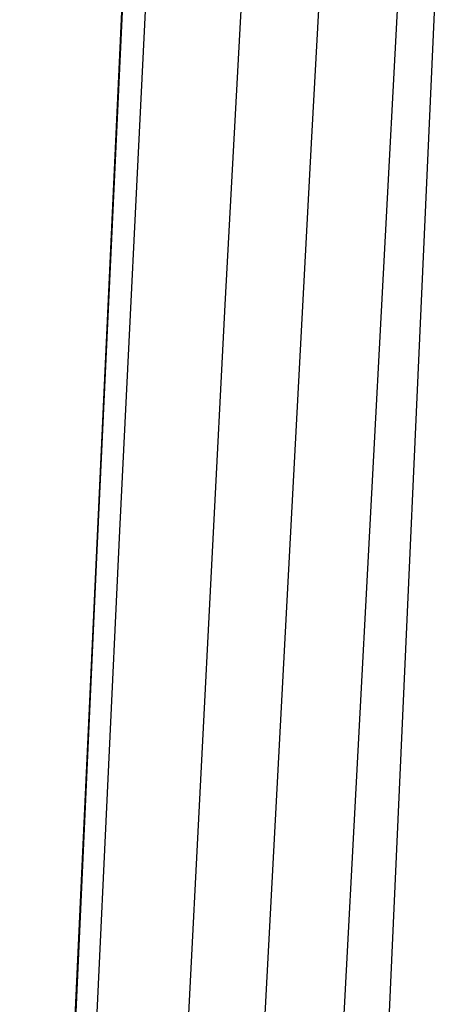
# Model space of a CAD drawing. Header units: metres. Extents: x 209848 to 209928, y 1182430 to 1182563.
# Tile 578 of 656: x 209852.6785 to 209852.7088, y 1182486.1802 to 1182486.2504. Entities that reach past the tile are written whole.
import ezdxf

# ---------------------------------------------------------------- set-up
doc = ezdxf.new("R2010")
doc.units = ezdxf.units.M
doc.header["$MEASUREMENT"] = 0
doc.linetypes.add('DGN Style 2', pattern=[15.036391, 9.021834, -6.014556])
doc.layers.get('0').update_dxf_attribs({"color": 254})

# ---------------------------------------------------------------- blocks, each defined once
blk = doc.blocks.new('*U2')
at = {"color": 3, "linetype": 'Continuous'}
blk.add_line((1.342178, -12.784576), (1.337638, -12.88231), dxfattribs=at)
blk = doc.blocks.new('*U3')
at = {"color": 3, "linetype": 'Continuous'}
for p, q in [((1.343824, -12.750783), (1.339177, -12.849515)), ((1.339177, -12.849515), (1.334712, -12.94828))]:
    blk.add_line(p, q, dxfattribs=at)
blk = doc.blocks.new('*U4')
at = {"color": 3, "linetype": 'Continuous'}
for p, q in [((1.342776, -12.77199), (1.338156, -12.871035)), ((1.338156, -12.871035), (1.333722, -12.970065))]:
    blk.add_line(p, q, dxfattribs=at)
blk = doc.blocks.new('*U5')
at = {"color": 3, "linetype": 'Continuous'}
for p, q in [((1.345734, -12.748017), (1.340841, -12.847108)), ((1.340841, -12.847108), (1.336153, -12.946265))]:
    blk.add_line(p, q, dxfattribs=at)
blk = doc.blocks.new('*U6')
at = {"color": 3, "linetype": 'Continuous'}
for p, q in [((1.3537, -12.731166), (1.348364, -12.830981)), ((1.348364, -12.830981), (1.343244, -12.930788))]:
    blk.add_line(p, q, dxfattribs=at)
blk = doc.blocks.new('*U7')
at = {"color": 3, "linetype": 'Continuous'}
for p, q in [((1.35993, -12.720648), (1.354502, -12.81946)), ((1.354502, -12.81946), (1.349278, -12.918285))]:
    blk.add_line(p, q, dxfattribs=at)
blk = doc.blocks.new('*U8')
at = {"color": 3, "linetype": 'Continuous'}
blk.add_line((1.361351, -12.796923), (1.356021, -12.897131), dxfattribs=at)
blk = doc.blocks.new('*U9')
at = {"color": 3, "linetype": 'Continuous'}
blk.add_line((1.364082, -12.792753), (1.359527, -12.89348), dxfattribs=at)
blk = doc.blocks.new('ATTEMP')
at = {"color": 3, "linetype": 'Continuous'}
for name in ['*U9', '*U8', '*U7', '*U6', '*U4', '*U5', '*U3', '*U2']:
    blk.add_blockref(name, (-8.511171, 0), dxfattribs=at)

msp = doc.modelspace()

# ---------------------------------------------------------------- block references
at = {"color": 1, "linetype": 'DGN Style 2'}
msp.add_blockref('ATTEMP', (209859.855907, 1182499.061067), dxfattribs=at)

doc.saveas('drawing.dxf')
